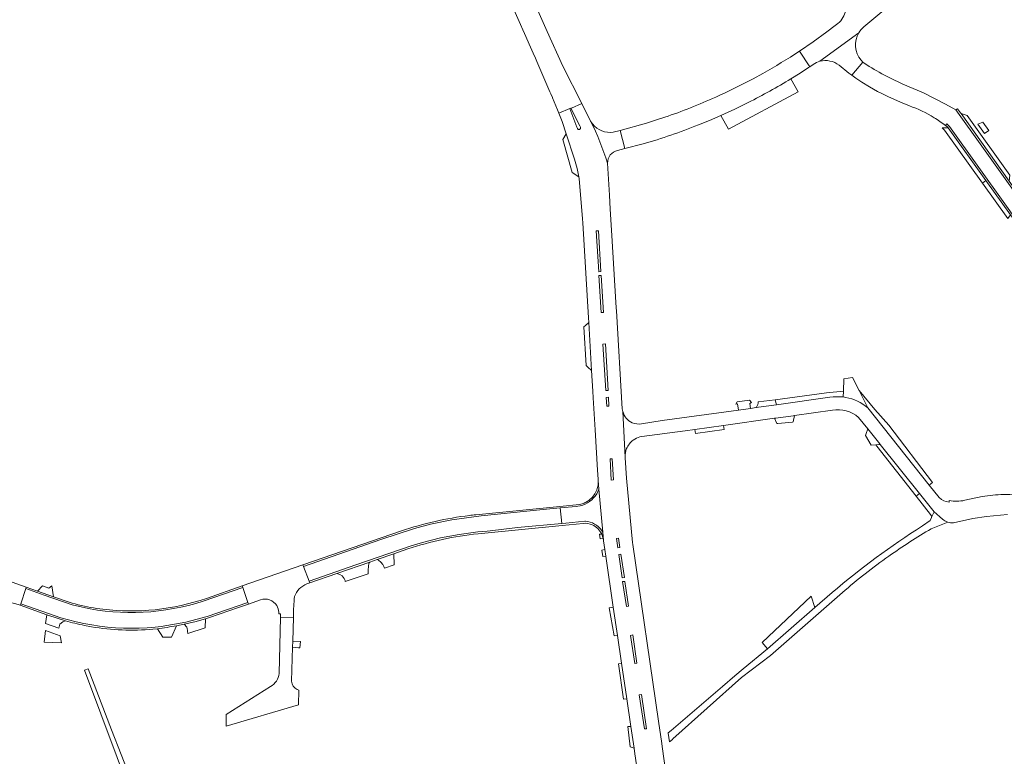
# Model space of a CAD drawing. Header units: metres. Extents: x 166325 to 190320, y 381923 to 404576.
# Tile 878 of 1056: x 174879 to 175191, y 400975 to 401209. Entities that reach past the tile are written whole.
import ezdxf

# ---------------------------------------------------------------- set-up
doc = ezdxf.new("R2010")
doc.units = ezdxf.units.M
for name, color, linetype, lineweight in [('B-WE-VH-VERHARDING_ASFALT-GV', 8, 'Continuous', 18), ('B-WE-VH-VERHARDING_BETONSTRAATSTEEN-GV', 8, 'Continuous', 18), ('B-WE-VH-VERHARDING_FUNDERING_ZAND-GV', 8, 'Continuous', 18), ('B-WE-VH-VERHARDING_HALFVERHARDING-GV', 8, 'Continuous', 18), ('B-WE-VH-VERHARDING_STRAATBAKSTEEN-GV', 8, 'Continuous', 18)]:
    doc.layers.add(name, color=color, linetype=linetype, lineweight=lineweight)

msp = doc.modelspace()

# ---------------------------------------------------------------- linework, layer by layer
at = {"layer": 'B-WE-VH-VERHARDING_ASFALT-GV'}
for points in [[(175125.766, 401198.626, -0.0183058), (175114.145, 401191.555)], [(175111.123, 401189.9, -0.0178094), (175099.242, 401184.07)], [(175109.554, 401182.357, 0.0194885), (175123.088, 401189.871)], [(175099.242, 401184.07, -0.0241557), (175083.087, 401177.678)], [(175064.946, 401163.148, 0.0346844), (175059.598, 401176.474)], [(175064.946, 401163.148, 0.0346844), (175059.598, 401176.474)], [(175076.238, 401169.229, 0.0242259), (175093.737, 401175.223)], [(175056.333, 401174.488, -0.9737071), (175055.379, 401174.077)], [(175056.333, 401174.488, -0.9737071), (175055.379, 401174.077)]]:
    msp.add_lwpolyline(points, format="xyb", dxfattribs=at)
at = {"layer": 'B-WE-VH-VERHARDING_ASFALT-GV', "flags": 128}
for points in [[(175123.088, 401189.871), (175126.005, 401191.677), (175128.606, 401193.406), (175129.057, 401193.706), (175125.766, 401198.626)], [(175114.145, 401191.555), (175111.123, 401189.9)], [(175059.598, 401176.474), (175056.809, 401181.998), (175053.489, 401180.608), (175053.293, 401180.526), (175056.132, 401174.942), (175056.333, 401174.488)], [(175059.598, 401176.474), (175056.809, 401181.998), (175053.489, 401180.608), (175053.293, 401180.526), (175056.132, 401174.942), (175056.333, 401174.488)], [(175093.737, 401175.223), (175097.273, 401176.67), (175100.897, 401178.239), (175105.251, 401180.244), (175109.554, 401182.357)], [(175055.379, 401174.077), (175055.18, 401174.515), (175053.046, 401180.422), (175049.544, 401178.955), (175050.539, 401176.339), (175051.797, 401172.462), (175054.422, 401164.375), (175055.271, 401161.383), (175055.831, 401158.811), (175055.95, 401158.266), (175057.041, 401145.494), (175057.115, 401144.247), (175058.897, 401114.035), (175058.98, 401112.62), (175059.879, 401097.387), (175060.269, 401090.856), (175060.395, 401088.76), (175061.004, 401078.581), (175061.77, 401065.782), (175061.94, 401062.942), (175061.974, 401062.559), (175062.223, 401059.75), (175063.433, 401046.117), (175063.666, 401043.485), (175063.671, 401043.429), (175064.087, 401040.6), (175064.395, 401038.503), (175066.772, 401022.342), (175068.094, 401013.35), (175069.385, 401004.571), (175071.038, 400993.332), (175072.328, 400984.556), (175073.346, 400977.636), (175073.61, 400975.841), (175074.739, 400968.161)], [(175055.379, 401174.077), (175055.18, 401174.515), (175053.046, 401180.422), (175049.544, 401178.955), (175050.539, 401176.339), (175051.797, 401172.462), (175054.422, 401164.375), (175055.271, 401161.383), (175055.831, 401158.811), (175055.95, 401158.266), (175057.041, 401145.494), (175057.115, 401144.247), (175058.897, 401114.035), (175058.98, 401112.62), (175059.879, 401097.387), (175060.269, 401090.856), (175060.395, 401088.76), (175061.004, 401078.581), (175061.77, 401065.782), (175061.94, 401062.942), (175061.974, 401062.559), (175062.223, 401059.75), (175063.433, 401046.117), (175063.666, 401043.485), (175063.671, 401043.429), (175064.087, 401040.6), (175064.395, 401038.503), (175066.772, 401022.342), (175068.094, 401013.35), (175069.385, 401004.571), (175071.038, 400993.332), (175072.328, 400984.556), (175073.346, 400977.636), (175073.61, 400975.841), (175074.739, 400968.161)], [(175083.087, 401177.678), (175080.178, 401176.714), (175077.253, 401175.801), (175068.974, 401173.501), (175070.461, 401167.738), (175076.238, 401169.229)], [(175090.714, 400920.152), (175090.085, 400924.149), (175087.196, 400942.155), (175085.455, 400954.456), (175085.011, 400958.015), (175084.358, 400963.038), (175082.234, 400978.131), (175082.118, 400979.108), (175081.074, 400986.196), (175072.946, 401042.222), (175072.851, 401042.868), (175070.96, 401063.222), (175070.552, 401069.691), (175070.537, 401069.938), (175069.773, 401084.384), (175069.622, 401085.26), (175067.756, 401116.317), (175067.7, 401117.257), (175066.218, 401141.917), (175065.824, 401148.497), (175065.557, 401152.947), (175064.946, 401163.148)], [(175090.714, 400920.152), (175090.085, 400924.149), (175087.196, 400942.155), (175085.455, 400954.456), (175085.011, 400958.015), (175084.358, 400963.038), (175082.234, 400978.131), (175082.118, 400979.108), (175081.074, 400986.196), (175072.946, 401042.222), (175072.851, 401042.868), (175070.96, 401063.222), (175070.552, 401069.691), (175070.537, 401069.938), (175069.773, 401084.384), (175069.622, 401085.26), (175067.756, 401116.317), (175067.7, 401117.257), (175066.218, 401141.917), (175065.824, 401148.497), (175065.557, 401152.947), (175064.946, 401163.148)]]:
    msp.add_lwpolyline(points, dxfattribs=at)
for points in [[(175062.038, 401141.703), (175062.869, 401128.749), (175062.155, 401128.69), (175061.386, 401141.683)], [(175062.038, 401141.703), (175062.869, 401128.749), (175062.155, 401128.69), (175061.386, 401141.683)], [(175062.915, 401127.52), (175063.625, 401115.798), (175062.954, 401115.758), (175062.206, 401127.475)], [(175062.915, 401127.52), (175063.625, 401115.798), (175062.954, 401115.758), (175062.206, 401127.475)], [(175064.25, 401105.821), (175065.103, 401091.027), (175064.438, 401091.007), (175063.507, 401105.747)], [(175064.25, 401105.821), (175065.103, 401091.027), (175064.438, 401091.007), (175063.507, 401105.747)], [(175065.238, 401088.883), (175065.402, 401086.037), (175064.711, 401086.033), (175064.542, 401088.842)], [(175065.238, 401088.883), (175065.402, 401086.037), (175064.711, 401086.033), (175064.542, 401088.842)], [(175066.43, 401069.398), (175066.799, 401062.68), (175066.121, 401062.661), (175065.763, 401069.364)], [(175066.43, 401069.398), (175066.799, 401062.68), (175066.121, 401062.661), (175065.763, 401069.364)], [(175068.456, 401044.196), (175068.887, 401041.267), (175068.215, 401041.179), (175067.751, 401044.109)], [(175068.456, 401044.196), (175068.887, 401041.267), (175068.215, 401041.179), (175067.751, 401044.109)], [(175069.165, 401039.143), (175070.289, 401031.737), (175069.577, 401031.641), (175068.489, 401039.035)], [(175069.165, 401039.143), (175070.289, 401031.737), (175069.577, 401031.641), (175068.489, 401039.035)], [(174938.035, 401019.396), (174950.906, 401023.874), (174949.305, 401028.637), (174936.716, 401024.266), (174934.406, 401023.553), (174932.073, 401022.918), (174929.721, 401022.359), (174927.351, 401021.879), (174924.967, 401021.478), (174922.571, 401021.155), (174920.166, 401020.912), (174917.754, 401020.749), (174915.338, 401020.666), (174912.92, 401020.663), (174910.504, 401020.739), (174908.091, 401020.896), (174905.685, 401021.132), (174903.288, 401021.448), (174900.903, 401021.843), (174898.532, 401022.316), (174898.455, 401022.333), (174895.252, 401023.108), (174886.322, 401026.171), (174880.503, 401028.234), (174878.91, 401023.452), (174887.674, 401020.33), (174891.643, 401018.971), (174894.065, 401018.291), (174896.507, 401017.687), (174898.968, 401017.162), (174901.443, 401016.715), (174903.932, 401016.347), (174906.432, 401016.059), (174908.939, 401015.85), (174911.451, 401015.721), (174913.967, 401015.672), (174916.482, 401015.702), (174918.996, 401015.813), (174921.504, 401016.004), (174923.465, 401016.209), (174931.252, 401017.543)], [(175070.464, 401030.541), (175071.624, 401022.619), (175070.919, 401022.534), (175069.733, 401030.438)], [(175070.464, 401030.541), (175071.624, 401022.619), (175070.919, 401022.534), (175069.733, 401030.438)], [(175072.967, 401013.534), (175074.24, 401004.629), (175073.57, 401004.524), (175072.205, 401013.4)], [(175075.708, 400994.668), (175077.343, 400983.795), (175076.653, 400983.734), (175075.025, 400994.586)], [(175075.708, 400994.668), (175077.343, 400983.795), (175076.653, 400983.734), (175075.025, 400994.586)]]:
    msp.add_lwpolyline(points, close=True, dxfattribs=at)
at = {"layer": 'B-WE-VH-VERHARDING_BETONSTRAATSTEEN-GV', "flags": 128}
for points in [[(175027.584, 401229.032), (175037.322, 401207.102), (175038.101, 401205.349), (175038.594, 401204.238), (175040.519, 401199.903), (175041.386, 401197.952), (175042.06, 401196.434), (175042.553, 401195.323), (175043.177, 401193.918), (175046.683, 401185.748), (175046.978, 401185.061), (175047.458, 401183.944), (175047.495, 401183.856), (175049.117, 401180.077), (175049.544, 401178.955), (175053.046, 401180.422), (175053.293, 401180.526), (175053.489, 401180.608), (175056.809, 401181.998), (175050.79, 401193.92), (175045.807, 401204.871), (175028.64, 401243.464)], [(175146.21, 401206.37), (175151.887, 401211.094)], [(175137.97, 401207.44), (175137.12, 401206.782), (175134.44, 401204.71), (175130.146, 401201.607), (175125.766, 401198.626), (175129.057, 401193.706), (175130.16, 401194.44)], [(175132.293, 401195.41), (175144.617, 401204.483)], [(175144.617, 401204.483), (175132.293, 401195.41)], [(175138.329, 401194.211), (175141.45, 401191.65), (175142.379, 401190.983), (175145.869, 401195.192), (175145.324, 401195.775)], [(175147.9, 401193.82), (175145.869, 401195.192), (175142.379, 401190.983), (175143.699, 401190.035), (175145.584, 401188.783), (175148.035, 401187.282), (175150.547, 401185.885), (175152.162, 401185.057), (175153.798, 401184.271), (175157.85, 401182.44), (175160.63, 401181.31)], [(175212.145, 401128.582), (175183.554, 401168.477), (175175.355, 401180.039), (175172.131, 401181.834), (175165.091, 401185.376), (175158.578, 401188.181), (175154.387, 401190.175)], [(175125.385, 401185.77), (175123.088, 401189.871)], [(175109.554, 401182.357), (175105.251, 401180.244), (175100.897, 401178.239), (175103.258, 401173.909), (175125.385, 401185.77)], [(175053.293, 401180.526), (175053.046, 401180.422), (175055.18, 401174.515), (175055.379, 401174.077)], [(175056.333, 401174.488), (175056.132, 401174.942), (175053.293, 401180.526)], [(175060.177, 401175.584), (175059.598, 401176.474)], [(175172.086, 401175.094), (175172.529, 401175.558), (175173.383, 401174.718), (175191.42, 401149.532)], [(175218.896, 401110.78), (175205.632, 401129.496), (175191.42, 401149.532), (175173.383, 401174.718), (175172.529, 401175.558), (175172.086, 401175.094), (175172.874, 401174.485), (175172.956, 401174.37), (175184.886, 401157.598), (175192.639, 401146.697), (175195.404, 401142.808), (175202.74, 401132.493), (175205.24, 401128.977), (175215.6, 401114.41), (175244.6, 401073.887), (175249.07, 401067.64)], [(175068.974, 401173.501), (175066.768, 401172.982)], [(175068.13, 401167.137), (175070.461, 401167.738), (175068.974, 401173.501)], [(175135.453, 401088.881), (175118.512, 401086.526), (175112.84, 401085.738), (175112.089, 401085.633), (175110.224, 401085.374), (175106.451, 401084.85), (175082.222, 401081.483), (175075.68, 401080.436)], [(175140.458, 401088.868), (175139.661, 401088.988)], [(175069.773, 401084.384), (175070.537, 401069.938)], [(175075.189, 401076.335), (175075.782, 401076.472), (175089.558, 401078.275), (175092.608, 401078.701), (175101.719, 401079.975), (175117.906, 401082.239), (175118.251, 401082.287), (175123.809, 401083.064), (175124.257, 401083.127), (175136.232, 401084.801)], [(175170.111, 401057.07), (175166.935, 401061.053), (175147.42, 401085.53)], [(175144.53, 401082.52), (175147.443, 401078.882), (175151.235, 401074.145), (175151.409, 401073.928), (175163.832, 401058.41), (175168.5, 401052.58), (175171.171, 401050.29)], [(174968.402, 401035.733), (174968.589, 401035.24), (174993.032, 401043.753), (175003.783, 401047.302), (175008.857, 401048.642), (175015.572, 401050.086), (175024.85, 401051.296), (175044.534, 401053.332), (175049.92, 401053.818), (175054.986, 401054.275), (175055.505, 401054.334), (175056.312, 401054.491), (175057.101, 401054.726), (175057.863, 401055.037), (175058.591, 401055.42), (175059.279, 401055.872), (175059.92, 401056.388), (175060.507, 401056.964), (175061.036, 401057.595), (175061.501, 401058.274), (175061.898, 401058.994), (175062.223, 401059.75), (175061.974, 401062.559)], [(175173.251, 401056.12), (175173.2, 401055.67)], [(175183.673, 401057.401), (175178.19, 401056.23)], [(175056.938, 401055.136), (175056.016, 401054.899), (175049.828, 401054.282), (175023.203, 401051.631)], [(175174.66, 401049.11), (175180.76, 401050.47), (175185.1, 401051.1), (175191.743, 401051.75)], [(175063.103, 401045.523), (175063.577, 401044.092), (175063.666, 401043.485), (175063.433, 401046.117), (175063.029, 401046.74), (175062.56, 401047.318), (175062.031, 401047.843), (175061.45, 401048.308), (175060.822, 401048.708), (175060.155, 401049.039), (175059.456, 401049.296), (175058.734, 401049.476), (175057.996, 401049.578), (175057.792, 401049.592), (175051.682, 401048.952), (175050.491, 401048.844), (175036.421, 401047.568), (175027.705, 401046.549), (175026.772, 401046.478), (175023.805, 401046.198), (175020.847, 401045.839), (175017.899, 401045.401), (175014.964, 401044.884), (175012.044, 401044.288), (175009.141, 401043.614), (175006.257, 401042.862), (175002.645, 401041.785), (174985.188, 401035.744), (174970.36, 401030.563), (174970.556, 401030.044), (174979.181, 401033.027), (174989.635, 401036.642), (174991.873, 401037.416), (174997.216, 401039.264), (175001.664, 401040.802)], [(175023.91, 401045.6), (175050.589, 401048.266)], [(175050.589, 401048.266), (175057.18, 401048.925)], [(174999.624, 401046.542), (174968.402, 401035.733)], [(174967.217, 401028.143), (174967.741, 401028.632), (174968.316, 401029.06), (174968.935, 401029.42), (174969.59, 401029.71), (174970.556, 401030.044), (174970.36, 401030.563), (174968.589, 401035.24), (174968.402, 401035.733), (174949.159, 401029.072), (174949.305, 401028.637), (174950.906, 401023.874), (174951.081, 401023.355), (174954.882, 401024.681)], [(174849.409, 401031.047), (174849.614, 401031.024), (174852.836, 401030.599), (174856.04, 401030.05), (174860.182, 401029.17), (174860.285, 401029.148), (174861.279, 401028.939), (174862.356, 401028.628), (174863.408, 401028.239), (174863.861, 401027.882), (174864.228, 401027.538), (174874.885, 401023.618), (174875.008, 401023.641), (174875.512, 401023.688), (174876.019, 401023.69), (174876.524, 401023.647), (174877.023, 401023.559), (174878.76, 401023), (174878.91, 401023.452), (174880.503, 401028.234), (174880.667, 401028.728), (174866.954, 401033.572)], [(174889.617, 401025.567), (174889.322, 401025.671), (174884.274, 401027.454), (174880.667, 401028.728), (174880.503, 401028.234), (174886.322, 401026.171), (174895.252, 401023.108), (174898.455, 401022.333), (174898.532, 401022.316), (174900.903, 401021.843), (174903.288, 401021.448), (174905.685, 401021.132), (174908.091, 401020.896), (174910.504, 401020.739), (174912.92, 401020.663), (174915.338, 401020.666), (174917.754, 401020.749), (174920.166, 401020.912), (174922.571, 401021.155), (174924.967, 401021.478), (174927.351, 401021.879), (174929.721, 401022.359), (174932.073, 401022.918)], [(174932.073, 401022.918), (174934.406, 401023.553), (174936.716, 401024.266), (174949.305, 401028.637), (174949.159, 401029.072), (174937.8, 401025.14)], [(174960.765, 401020.801), (174960.77, 401020.2), (174961.3, 401020.2), (174961.276, 401019.132), (174965.357, 401019.033), (174965.44, 401021.99), (174965.459, 401022.449), (174965.564, 401024.996), (174965.753, 401025.705), (174966.015, 401026.372), (174966.349, 401027.006), (174966.751, 401027.599), (174967.217, 401028.143)], [(174934.109, 401017.745), (174937.452, 401018.662), (174938.8, 401019.07), (174947.936, 401022.258), (174951.081, 401023.355), (174950.906, 401023.874), (174938.035, 401019.396), (174931.252, 401017.543), (174923.465, 401016.209), (174921.504, 401016.004), (174918.996, 401015.813), (174916.482, 401015.702), (174913.967, 401015.672), (174911.451, 401015.721), (174908.939, 401015.85), (174906.432, 401016.059), (174903.932, 401016.347), (174901.443, 401016.715), (174898.968, 401017.162), (174896.507, 401017.687), (174894.065, 401018.291), (174891.643, 401018.971), (174887.674, 401020.33), (174878.91, 401023.452), (174878.76, 401023), (174887.201, 401019.963), (174890.782, 401018.725), (174893.118, 401018.018)], [(174965.093, 401009.647), (174965.147, 401011.557), (174965.357, 401019.033), (174961.276, 401019.132), (174960.87, 401001.319)], [(174965.093, 401009.647), (174965.147, 401011.557), (174965.357, 401019.033), (174961.276, 401019.132), (174960.87, 401001.319)], [(174899.138, 401016.56), (174901.358, 401016.151)], [(174920.823, 401015.371), (174922.256, 401015.533)], [(174922.256, 401015.533), (174923.995, 401012.814), (174926.75, 401012.818), (174928.322, 401016.467)], [(174928.322, 401016.467), (174930.734, 401016.953), (174934.109, 401017.745)], [(174964.79, 400998.86), (174965.093, 401009.647)], [(174964.79, 400998.86), (174965.093, 401009.647)], [(174958.09, 400997.19), (174944.01, 400988.36), (174944.04, 400984.61), (174966.99, 400991.43), (174967.068, 400996.049), (174966.605, 400996.217)], [(174958.09, 400997.19), (174944.01, 400988.36), (174944.04, 400984.61), (174966.99, 400991.43), (174967.068, 400996.049), (174966.605, 400996.217)]]:
    msp.add_lwpolyline(points, dxfattribs=at)
at = {"layer": 'B-WE-VH-VERHARDING_BETONSTRAATSTEEN-GV'}
for points in [[(175140.469, 401211.519, -0.1733111), (175137.97, 401207.44)], [(175144.617, 401204.483, -0.08218), (175146.21, 401206.37)], [(175145.324, 401195.775, -0.3189071), (175144.617, 401204.483)], [(175130.16, 401194.44, -0.0842369), (175132.293, 401195.41)], [(175132.293, 401195.41, -0.2314604), (175138.329, 401194.211)], [(175154.387, 401190.175, -0.0211205), (175147.9, 401193.82)], [(175123.088, 401189.871, -0.0194885), (175109.554, 401182.357)], [(175160.63, 401181.31, -0.0500685), (175168.483, 401177.543)], [(175059.598, 401176.474, -0.0346844), (175064.946, 401163.148)], [(175066.768, 401172.982, -0.2770512), (175060.177, 401175.584)], [(175168.483, 401177.543, -0.0247669), (175172.086, 401175.094)], [(175055.379, 401174.077, 0.9737071), (175056.333, 401174.488)], [(175064.946, 401163.148, -0.3640035), (175068.13, 401167.137)], [(175139.661, 401088.988, 0.0729574), (175135.453, 401088.881)], [(175147.42, 401085.53, 0.1361382), (175140.458, 401088.868)], [(175072.777, 401080.845, -0.2284731), (175069.773, 401084.384)], [(175136.232, 401084.801, -0.2309901), (175144.53, 401082.52)], [(175075.68, 401080.436, -0.139508), (175072.777, 401080.845)], [(175071.011, 401072.617, -0.1366737), (175073.112, 401075.316)], [(175073.112, 401075.316, -0.091825), (175075.189, 401076.335)], [(175070.537, 401069.938, -0.1082295), (175071.011, 401072.617)], [(175061.974, 401062.559, -0.0890215), (175061.669, 401059.963)], [(175061.669, 401059.963, -0.1241685), (175059.816, 401056.895)], [(175059.816, 401056.895, -0.0708498), (175058.155, 401055.661)], [(175173.2, 401055.67, -0.1859243), (175170.111, 401057.07)], [(175178.19, 401056.23, -0.1032582), (175173.251, 401056.12)], [(175190.455, 401058.068, 0.0431909), (175183.673, 401057.401)], [(175198.69, 401057.3, 0.052467), (175190.455, 401058.068)], [(175058.155, 401055.661, -0.044976), (175056.938, 401055.136)], [(175021.148, 401051.409, 0.0524602), (174999.624, 401046.542)], [(175023.203, 401051.631, 0.004862), (175021.148, 401051.409)], [(175171.171, 401050.29, 0.1154506), (175172.777, 401049.291)], [(175057.18, 401048.925, -0.1246171), (175060.092, 401048.438)], [(175060.092, 401048.438, -0.1795498), (175063.103, 401045.523)], [(175172.777, 401049.291, 0.1152488), (175174.66, 401049.11)], [(175001.664, 401040.802, -0.0574519), (175023.91, 401045.6)], [(174904.98, 401021.688, -0.0629565), (174889.617, 401025.567)], [(174937.8, 401025.14, -0.11383), (174904.98, 401021.688)], [(174954.882, 401024.681, -0.3478529), (174960.096, 401022.833)], [(174960.096, 401022.833, -0.1216545), (174960.765, 401020.801)], [(174893.118, 401018.018, 0.020283), (174899.138, 401016.56)], [(174901.358, 401016.151, 0.0639078), (174920.823, 401015.371)], [(174928.322, 401016.467, -0.0165003), (174922.256, 401015.533)], [(174922.256, 401015.533, 0.0165003), (174928.322, 401016.467)], [(174960.87, 401001.319, -0.2325742), (174958.09, 400997.19)], [(174960.87, 401001.319, -0.2325742), (174958.09, 400997.19)], [(174966.605, 400996.217, -0.2767576), (174964.79, 400998.86)], [(174966.605, 400996.217, -0.2767576), (174964.79, 400998.86)]]:
    msp.add_lwpolyline(points, format="xyb", dxfattribs=at)
at = {"layer": 'B-WE-VH-VERHARDING_BETONSTRAATSTEEN-GV', "flags": 128}
for points in [[(175192.278, 401157.43), (175177.02, 401178.864), (175176.875, 401179.068), (175175.923, 401180.397), (175175.355, 401180.039), (175183.554, 401168.477), (175212.145, 401128.582), (175218.386, 401120.159), (175218.776, 401120.433), (175218.382, 401120.921), (175215.431, 401124.905)], [(175178.938, 401178.275), (175177.02, 401178.864), (175192.278, 401157.43), (175192.437, 401159.343)], [(175183.869, 401176.133), (175182.384, 401175.503), (175184.459, 401172.574), (175185.808, 401173.443)], [(175062.038, 401141.703), (175061.386, 401141.683), (175062.155, 401128.69), (175062.869, 401128.749)], [(175062.915, 401127.52), (175062.206, 401127.475), (175062.954, 401115.758), (175063.625, 401115.798)], [(175064.25, 401105.821), (175063.507, 401105.747), (175064.438, 401091.007), (175065.103, 401091.027)], [(175065.238, 401088.883), (175064.542, 401088.842), (175064.711, 401086.033), (175065.402, 401086.037)], [(175110.024, 401086.924), (175110.578, 401087.262), (175109.916, 401088.001), (175106.011, 401087.414), (175105.643, 401086.744), (175106.164, 401086.806), (175106.451, 401084.85), (175110.224, 401085.374)], [(175118.044, 401088.068), (175112.727, 401087.482), (175112.704, 401087.017), (175112.602, 401086.563), (175112.424, 401086.134), (175112.174, 401085.74), (175112.089, 401085.633), (175112.84, 401085.738), (175118.512, 401086.526)], [(175117.906, 401082.239), (175118.632, 401080.609), (175118.982, 401080.629), (175123.575, 401081.044), (175123.779, 401081.071), (175124.257, 401083.127), (175123.809, 401083.064), (175118.251, 401082.287)], [(175101.908, 401078.71), (175101.719, 401079.975), (175092.608, 401078.701), (175092.788, 401077.409)], [(175147.443, 401078.882), (175146.923, 401077.439), (175146.681, 401076.767), (175148.491, 401073.712), (175149.988, 401073.823), (175150.916, 401073.891), (175151.409, 401073.928), (175151.235, 401074.145)], [(175151.409, 401073.928), (175150.916, 401073.891), (175149.988, 401073.823), (175150.31, 401073.411), (175162.771, 401057.508), (175163.832, 401058.41)], [(175066.43, 401069.398), (175065.763, 401069.364), (175066.121, 401062.661), (175066.799, 401062.68)], [(175062.223, 401059.75), (175061.898, 401058.994), (175061.501, 401058.274), (175061.036, 401057.595), (175060.507, 401056.964), (175059.92, 401056.388), (175059.279, 401055.872), (175058.591, 401055.42), (175057.863, 401055.037), (175057.101, 401054.726), (175056.312, 401054.491), (175055.505, 401054.334), (175054.986, 401054.275), (175049.92, 401053.818), (175050.491, 401048.844), (175051.682, 401048.952), (175057.792, 401049.592), (175057.996, 401049.578), (175058.734, 401049.476), (175059.456, 401049.296), (175060.155, 401049.039), (175060.822, 401048.708), (175061.45, 401048.308), (175062.031, 401047.843), (175062.56, 401047.318), (175063.029, 401046.74), (175063.433, 401046.117)], [(175014.964, 401044.884), (175017.899, 401045.401), (175020.847, 401045.839), (175023.805, 401046.198), (175026.772, 401046.478), (175027.705, 401046.549), (175036.421, 401047.568), (175050.491, 401048.844), (175049.92, 401053.818), (175044.534, 401053.332), (175024.85, 401051.296), (175015.572, 401050.086), (175008.857, 401048.642), (175003.783, 401047.302), (174993.032, 401043.753), (174968.589, 401035.24), (174970.36, 401030.563), (174985.188, 401035.744), (175002.645, 401041.785), (175006.257, 401042.862), (175009.141, 401043.614), (175012.044, 401044.288)], [(175068.456, 401044.196), (175067.751, 401044.109), (175068.215, 401041.179), (175068.887, 401041.267)], [(174997.216, 401039.264), (174991.873, 401037.416), (174992.348, 401037.207), (174993.127, 401036.6), (174993.676, 401035.854), (174994.014, 401035.277), (174994.266, 401034.736), (174997.334, 401035.789)], [(175069.165, 401039.143), (175068.489, 401039.035), (175069.577, 401031.641), (175070.289, 401031.737)], [(174989.101, 401034.224), (174989.305, 401036.272), (174989.635, 401036.642), (174979.181, 401033.027), (174980.071, 401032.723), (174980.793, 401032.254), (174981.427, 401031.457), (174981.738, 401030.815), (174981.794, 401030.456), (174989.037, 401032.943)], [(174888.738, 401029.074), (174887.8, 401028.4), (174885.876, 401029.12), (174884.274, 401027.454), (174889.322, 401025.671)], [(175070.464, 401030.541), (175069.733, 401030.438), (175070.919, 401022.534), (175071.624, 401022.619)], [(175130.679, 401022.204), (175129.521, 401025.821), (175113.955, 401011.11), (175115.692, 401009.176)], [(175130.679, 401022.204), (175129.521, 401025.821), (175113.955, 401011.11), (175115.692, 401009.176)], [(174893.118, 401018.018), (174890.782, 401018.725), (174887.201, 401019.963), (174886.772, 401017.181), (174891.006, 401015.709), (174891.313, 401016.974), (174892.27, 401017.686)], [(174937.452, 401018.662), (174934.109, 401017.745), (174930.734, 401016.953), (174931.581, 401016.031), (174931.641, 401015.606), (174931.798, 401014.975), (174931.779, 401014.688), (174931.855, 401014.037), (174937.354, 401015.749)], [(174891.445, 401013.299), (174886.766, 401014.928), (174886.369, 401011.202), (174891.827, 401011.077)], [(175072.967, 401013.534), (175072.205, 401013.4), (175073.57, 401004.524), (175074.24, 401004.629)], [(175072.967, 401013.534), (175072.205, 401013.4), (175073.57, 401004.524), (175074.24, 401004.629)], [(174967.601, 401011.426), (174965.147, 401011.557), (174965.093, 401009.647), (174966.962, 401009.497), (174967.392, 401009.463)], [(174967.601, 401011.426), (174965.147, 401011.557), (174965.093, 401009.647), (174966.962, 401009.497), (174967.392, 401009.463)], [(175075.708, 400994.668), (175075.025, 400994.586), (175076.653, 400983.734), (175077.343, 400983.795)]]:
    msp.add_lwpolyline(points, close=True, dxfattribs=at)
at = {"layer": 'B-WE-VH-VERHARDING_FUNDERING_ZAND-GV', "flags": 128}
for points in [[(175172.956, 401174.37), (175171.05, 401174.32), (175171.76, 401173.6), (175183.78, 401156.77), (175184.886, 401157.598)], [(175184.886, 401157.598), (175183.78, 401156.77), (175191.855, 401145.592), (175192.639, 401146.697)], [(175149.638, 401085.032), (175144.669, 401091.032), (175147.42, 401085.53), (175166.935, 401061.053), (175167.941, 401061.91), (175154.075, 401080.054)], [(175163.832, 401058.41), (175162.771, 401057.508), (175167.308, 401051.719), (175167.801, 401051.09), (175168.5, 401052.58)], [(175063.103, 401045.523), (175062.421, 401045.474), (175062.625, 401044.017), (175063.577, 401044.092)]]:
    msp.add_lwpolyline(points, close=True, dxfattribs=at)
for points in [[(175139.661, 401088.988), (175139.719, 401090.826), (175134.349, 401090.327), (175118.044, 401088.068), (175118.512, 401086.526), (175135.453, 401088.881)], [(175171.171, 401050.29), (175168.5, 401052.58), (175167.801, 401051.09), (175167.661, 401050.79), (175167.22, 401049.85), (175164.775, 401048.097)], [(175171.171, 401050.29), (175168.5, 401052.58), (175167.801, 401051.09), (175167.661, 401050.79), (175167.22, 401049.85), (175164.775, 401048.097)], [(175167.525, 401047.217), (175172.777, 401049.291)], [(175167.525, 401047.217), (175172.777, 401049.291)], [(175136.15, 401026.96), (175130.679, 401022.204), (175115.692, 401009.176), (175107.995, 401002.775), (175105.347, 401000.542), (175101.339, 400997.163), (175085.123, 400983.278), (175084.174, 400982.507), (175084.203, 400982.394), (175084.591, 400979.606), (175085.53, 400980.445), (175085.682, 400980.581), (175107.46, 401000.07), (175116.63, 401007.04), (175139.412, 401027.004)], [(175136.15, 401026.96), (175130.679, 401022.204), (175115.692, 401009.176), (175107.995, 401002.775), (175105.347, 401000.542), (175101.339, 400997.163), (175085.123, 400983.278), (175084.174, 400982.507), (175084.203, 400982.394), (175084.591, 400979.606), (175085.53, 400980.445), (175085.682, 400980.581), (175107.46, 401000.07), (175116.63, 401007.04), (175139.412, 401027.004)], [(174907.651, 400983.508), (174900.28, 401002.79), (174899.14, 401002.35), (174914.636, 400960.891), (174915.159, 400959.591)], [(174907.651, 400983.508), (174900.28, 401002.79), (174899.14, 401002.35), (174914.636, 400960.891), (174915.159, 400959.591)], [(174914.773, 400958.862), (174919.161, 400959.58), (174917.706, 400959.853), (174916.867, 400960.011), (174907.651, 400983.508)], [(174914.773, 400958.862), (174919.161, 400959.58), (174917.706, 400959.853), (174916.867, 400960.011), (174907.651, 400983.508)]]:
    msp.add_lwpolyline(points, dxfattribs=at)
at = {"layer": 'B-WE-VH-VERHARDING_FUNDERING_ZAND-GV'}
for points in [[(175135.453, 401088.881, -0.0729574), (175139.661, 401088.988)], [(175172.777, 401049.291, -0.1154506), (175171.171, 401050.29)], [(175172.777, 401049.291, -0.1154506), (175171.171, 401050.29)], [(175164.775, 401048.097, 0.0371365), (175136.15, 401026.96)], [(175164.775, 401048.097, 0.0371365), (175136.15, 401026.96)], [(175154.16, 401038.557, -0.0206565), (175167.525, 401047.217)], [(175154.16, 401038.557, -0.0206565), (175167.525, 401047.217)], [(175139.412, 401027.004, -0.0242179), (175154.16, 401038.557)], [(175139.412, 401027.004, -0.0242179), (175154.16, 401038.557)]]:
    msp.add_lwpolyline(points, format="xyb", dxfattribs=at)
at = {"layer": 'B-WE-VH-VERHARDING_HALFVERHARDING-GV', "flags": 128}
for points in [[(175142.6, 401095.171), (175139.84, 401094.706), (175139.719, 401090.826), (175139.661, 401088.988), (175140.458, 401088.868)], [(175147.42, 401085.53), (175144.669, 401091.032), (175142.6, 401095.171)]]:
    msp.add_lwpolyline(points, dxfattribs=at)
at = {"layer": 'B-WE-VH-VERHARDING_HALFVERHARDING-GV'}
msp.add_lwpolyline([(175140.458, 401088.868, -0.1361382), (175147.42, 401085.53)], format="xyb", dxfattribs=at)
at = {"layer": 'B-WE-VH-VERHARDING_STRAATBAKSTEEN-GV', "flags": 128}
for points in [[(175051.797, 401172.462), (175050.812, 401170.624), (175053.732, 401160.151), (175055.831, 401158.811), (175055.271, 401161.383), (175054.422, 401164.375)], [(175058.98, 401112.62), (175057.914, 401111.662), (175057.404, 401111.204), (175058.125, 401098.946), (175058.662, 401098.469), (175059.879, 401097.387)], [(175064.087, 401040.6), (175063.123, 401040.465), (175063.41, 401038.375), (175064.395, 401038.503)], [(175066.772, 401022.342), (175065.515, 401022.181), (175067.022, 401013.226), (175068.094, 401013.35)], [(175066.772, 401022.342), (175065.515, 401022.181), (175067.022, 401013.226), (175068.094, 401013.35)], [(175069.385, 401004.571), (175068.416, 401004.417), (175070.046, 400993.209), (175071.038, 400993.332)], [(175069.385, 401004.571), (175068.416, 401004.417), (175070.046, 400993.209), (175071.038, 400993.332)], [(175072.328, 400984.556), (175071.331, 400984.468), (175072.072, 400978.061), (175073.346, 400977.636)], [(175072.328, 400984.556), (175071.331, 400984.468), (175072.072, 400978.061), (175073.346, 400977.636)]]:
    msp.add_lwpolyline(points, close=True, dxfattribs=at)

doc.saveas('drawing.dxf')
